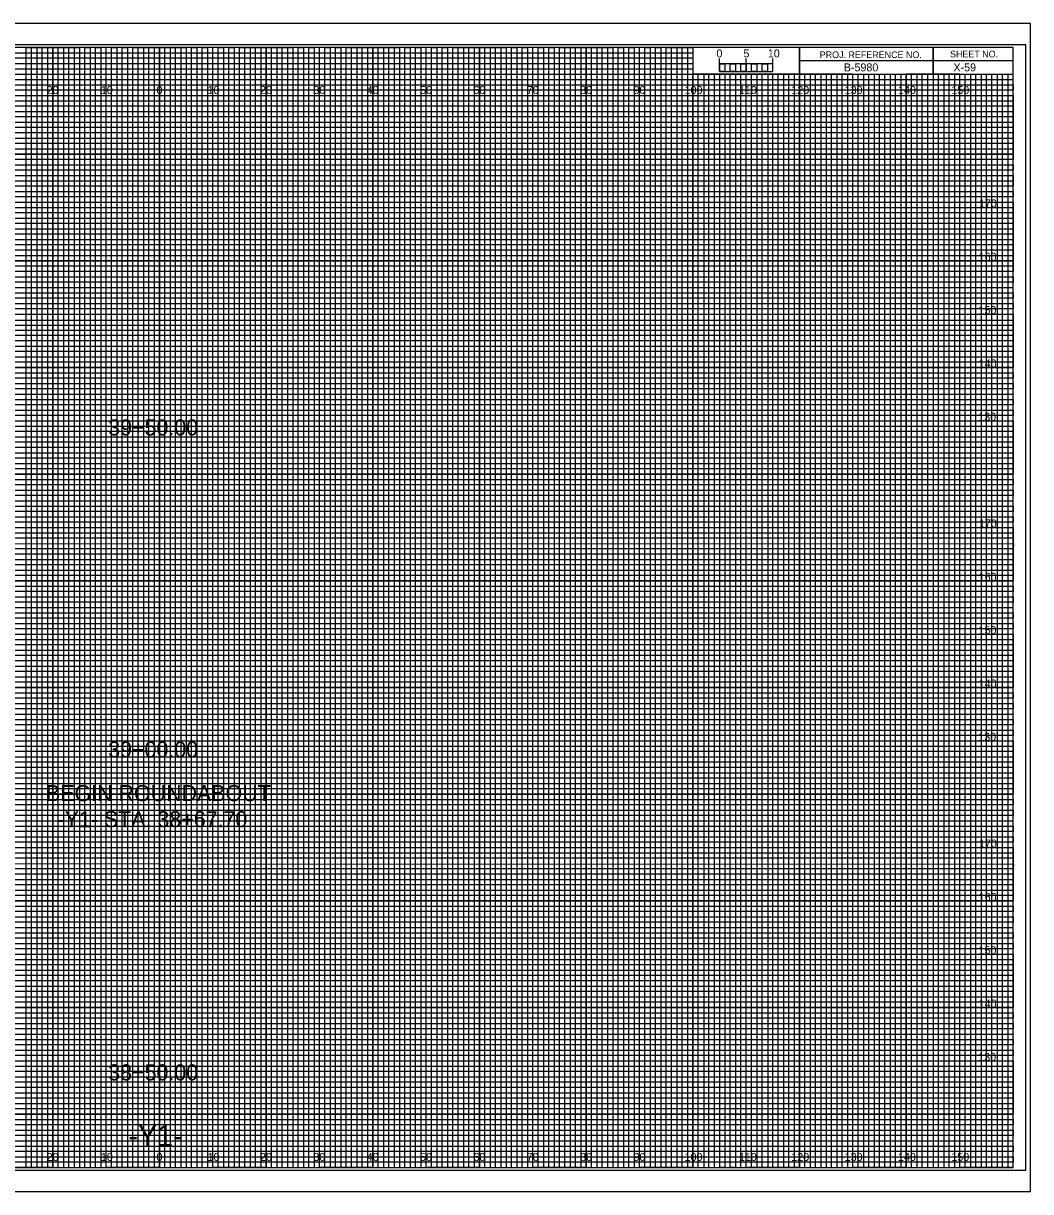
# Model space of a CAD drawing. Extents: x -13 to 323, y -5 to 4834.
# Drawn here: x 134.5 to 323.3, y 2855.5 to 3074.5 of the extents above; entities that cross this region are included whole.
import ezdxf

# ---------------------------------------------------------------- set-up
doc = ezdxf.new("R2010")
doc.units = 0
for name, color, linetype in [('Exist CMT Pavement', 7, 'Continuous'), ('Exist Cross Section Cell', 7, 'Continuous'), ('Exist XS Center Line Elevation Label', 7, 'Continuous'), ('Exist XS Ground Line', 7, 'Continuous'), ('Prop CMT Pvmt Course 1', 7, 'Continuous'), ('Prop CMT Pvmt Course 1 Wedge', 7, 'Continuous'), ('Prop CMT Pvmt Course 2', 7, 'Continuous'), ('Prop CMT Pvmt Course 2 Wedge', 7, 'Continuous'), ('Prop CMT Pvmt Course 3', 7, 'Continuous'), ('Prop CMT Pvmt Course 3 Wedge', 7, 'Continuous'), ('Prop CMT Pvmt Surface', 7, 'Continuous'), ('Prop CMT Pvmt Surface Shoulder', 7, 'Continuous'), ('Prop CMT Shld Paved Course 1', 7, 'Continuous'), ('Prop CMT Shld Paved Course 2', 7, 'Continuous'), ('Prop CMT Shld Paved Course 3', 7, 'Continuous'), ('Prop CMT Slope Grass', 7, 'Continuous'), ('Prop CMT Subgrade Earthwork', 7, 'Continuous')]:
    doc.layers.add(name, color=color, linetype=linetype)

msp = doc.modelspace()

# ---------------------------------------------------------------- linework, layer by layer
at = {"layer": 'Exist XS Center Line Elevation Label'}
for points in [[(125, 2860), (135, 2860), (135, 3070), (145, 3070), (145, 2860), (155, 2860), (155, 3070), (165, 3070), (165, 2860), (175, 2860), (175, 3070), (185, 3070), (185, 2860), (195, 2860), (195, 3070), (205, 3070), (205, 2860), (215, 2860), (215, 3070), (225, 3070), (225, 2860), (235, 2860), (235, 3070), (245, 3070), (245, 2860), (255, 2860), (255, 3070), (259.93, 3070), (260, 3070), (260, 3065), (264.99, 3065), (264.99, 2860), (275, 2860), (275, 3065), (285, 3065), (285, 2860), (295, 2860), (295, 3065), (305, 3065), (305, 2860), (315, 2860), (315, 3065)], [(0, 3065), (275, 3065)], [(0, 3045), (320, 3045), (320, 3055), (0, 3055)], [(0, 3025), (320, 3025), (320, 3035), (0, 3035)], [(0, 3005), (320, 3005), (320, 3015), (0, 3015)], [(0, 2985), (320, 2985), (320, 2995), (0, 2995)], [(0, 2965), (320, 2965), (320, 2975), (0, 2975)], [(0, 2945), (320, 2945), (320, 2955), (0, 2955)], [(0, 2925), (320, 2925), (320, 2935), (0, 2935)], [(0, 2905), (320, 2905), (320, 2915), (0, 2915)], [(0, 2885), (320, 2885), (320, 2895), (0, 2895)], [(0, 2865), (320, 2865), (320, 2875), (0, 2875)]]:
    msp.add_lwpolyline(points, dxfattribs=at)
at = {"layer": 'Exist XS Ground Line'}
for p, q in [((150, 3070), (140, 3070)), ((140, 3070), (140, 2860)), ((150, 2860), (150, 3070)), ((170, 3070), (160, 3070)), ((160, 3070), (160, 2860)), ((170, 2860), (170, 3070)), ((190, 3070), (180, 3070)), ((180, 3070), (180, 2860)), ((190, 2860), (190, 3070)), ((210, 3070), (200, 3070)), ((200, 3070), (200, 2860)), ((210, 2860), (210, 3070)), ((230, 3070), (220, 3070)), ((220, 3070), (220, 2860)), ((230, 2860), (230, 3070)), ((250, 3070), (240, 3070)), ((240, 3070), (240, 2860)), ((250, 2860), (250, 3070)), ((260, 3070), (260, 2860)), ((270, 2860), (270, 3065)), ((290, 3065), (280, 3065)), ((280, 3065), (280, 2860)), ((290, 2860), (290, 3065)), ((310, 3065), (300, 3065)), ((300, 3065), (300, 2860)), ((310, 2860), (310, 3065)), ((140, 2860), (130, 2860)), ((160, 2860), (150, 2860)), ((180, 2860), (170, 2860)), ((200, 2860), (190, 2860)), ((220, 2860), (210, 2860)), ((240, 2860), (230, 2860)), ((260, 2860), (250, 2860)), ((280, 2860), (270, 2860)), ((300, 2860), (290, 2860)), ((320, 2860), (310, 2860)), ((320, 2860), (320, 2860))]:
    msp.add_line(p, q, dxfattribs=at)
for points in [[(0, 3060), (320, 3060), (320, 3050), (0, 3050)], [(0, 3040), (320, 3040), (320, 3030), (0, 3030)], [(0, 3020), (320, 3020), (320, 3010), (0, 3010)], [(0, 3000), (320, 3000), (320, 2990), (0, 2990)], [(0, 2980), (320, 2980), (320, 2970), (0, 2970)], [(0, 2960), (320, 2960), (320, 2950), (0, 2950)], [(0, 2940), (320, 2940), (320, 2930), (0, 2930)], [(0, 2920), (320, 2920), (320, 2910), (0, 2910)], [(0, 2900), (320, 2900), (320, 2890), (0, 2890)], [(0, 2880), (320, 2880), (320, 2870), (0, 2870)]]:
    msp.add_lwpolyline(points, dxfattribs=at)
at = {"layer": 'Prop CMT Pvmt Course 1'}
for p, q in [((267, 3065), (266.01, 3065)), ((266.01, 3065), (266.01, 2860)), ((267, 2860), (267, 3065)), ((269, 3065), (268, 3065)), ((268, 3065), (268, 2860)), ((269, 2860), (269, 3065)), ((266.01, 2860), (265, 2860)), ((268, 2860), (267, 2860))]:
    msp.add_line(p, q, dxfattribs=at)
for points in [[(135, 2860), (136, 2860), (136, 3070), (137, 3070), (137, 2860)], [(137, 2860), (138, 2860), (138, 3070), (139, 3070), (139, 2860)], [(140, 2860), (141, 2860), (141, 3070), (142, 3070), (142, 2860)], [(142, 2860), (143, 2860), (143, 3070), (144, 3070), (144, 2860)], [(145, 2860), (146, 2860), (146, 3070), (147, 3070), (147, 2860)], [(147, 2860), (148, 2860), (148, 3070), (149, 3070), (149, 2860)], [(150, 2860), (151, 2860), (151, 3070), (152, 3070), (152, 2860)], [(152, 2860), (153, 2860), (153, 3070), (154, 3070), (154, 2860)], [(155, 2860), (156, 2860), (156, 3070), (157, 3070), (157, 2860)], [(157, 2860), (158, 2860), (158, 3070), (159, 3070), (159, 2860)], [(160, 2860), (161, 2860), (161, 3070), (162, 3070), (162, 2860)], [(162, 2860), (163, 2860), (163, 3070), (164, 3070), (164, 2860)], [(165, 2860), (166, 2860), (166, 3070), (167, 3070), (167, 2860)], [(167, 2860), (168, 2860), (168, 3070), (169, 3070), (169, 2860)], [(170, 2860), (171, 2860), (171, 3070), (172, 3070), (172, 2860)], [(172, 2860), (173, 2860), (173, 3070), (174, 3070), (174, 2860)], [(175, 2860), (176, 2860), (176, 3070), (177, 3070), (177, 2860)], [(177, 2860), (178, 2860), (178, 3070), (179, 3070), (179, 2860)], [(180, 2860), (181, 2860), (181, 3070), (182, 3070), (182, 2860)], [(182, 2860), (183, 2860), (183, 3070), (184, 3070), (184, 2860)], [(185, 2860), (186, 2860), (186, 3070), (187, 3070), (187, 2860)], [(187, 2860), (188, 2860), (188, 3070), (189, 3070), (189, 2860)], [(190, 2860), (191, 2860), (191, 3070), (192, 3070), (192, 2860)], [(192, 2860), (193, 2860), (193, 3070), (194, 3070), (194, 2860)], [(195, 2860), (196, 2860), (196, 3070), (197, 3070), (197, 2860)], [(197, 2860), (198, 2860), (198, 3070), (199, 3070), (199, 2860)], [(200, 2860), (201, 2860), (201, 3070), (202, 3070), (202, 2860)], [(202, 2860), (203, 2860), (203, 3070), (204, 3070), (204, 2860)], [(205, 2860), (206, 2860), (206, 3070), (207, 3070), (207, 2860)], [(207, 2860), (208, 2860), (208, 3070), (209, 3070), (209, 2860)], [(210, 2860), (211, 2860), (211, 3070), (212, 3070), (212, 2860)], [(212, 2860), (213, 2860), (213, 3070), (214, 3070), (214, 2860)], [(215, 2860), (216, 2860), (216, 3070), (217, 3070), (217, 2860)], [(217, 2860), (218, 2860), (218, 3070), (219, 3070), (219, 2860)], [(220, 2860), (221, 2860), (221, 3070), (222, 3070), (222, 2860)], [(222, 2860), (223, 2860), (223, 3070), (224, 3070), (224, 2860)], [(225, 2860), (226, 2860), (226, 3070), (227, 3070), (227, 2860)], [(227, 2860), (228, 2860), (228, 3070), (229, 3070), (229, 2860)], [(230, 2860), (231, 2860), (231, 3070), (232, 3070), (232, 2860)], [(232, 2860), (233, 2860), (233, 3070), (234, 3070), (234, 2860)], [(235, 2860), (236, 2860), (236, 3070), (237, 3070), (237, 2860)], [(237, 2860), (238, 2860), (238, 3070), (239, 3070), (239, 2860)], [(240, 2860), (241, 2860), (241, 3070), (242, 3070), (242, 2860)], [(242, 2860), (243, 2860), (243, 3070), (244, 3070), (244, 2860)], [(245, 2860), (246, 2860), (246, 3070), (247, 3070), (247, 2860)], [(247, 2860), (248, 2860), (248, 3070), (249, 3070), (249, 2860)], [(250, 2860), (251, 2860), (251, 3070), (252, 3070), (252, 2860)], [(252, 2860), (253, 2860), (253, 3070), (254, 3070), (254, 2860)], [(255, 2860), (256, 2860), (256, 3070), (257, 3070), (257, 2860)], [(257, 2860), (258, 2860), (258, 3070), (259, 3070), (259, 2860)], [(260, 2860), (261, 2860), (261, 3065), (262.02, 3065), (262.02, 2860)], [(262, 2860), (263, 2860), (263, 3065), (263.99, 3065), (263.99, 2860)], [(270, 2860), (270.98, 2860), (270.98, 3065), (272, 3065), (272, 2860)], [(272, 2860), (273, 2860), (273, 3065), (274.05, 3065), (274.05, 2860)], [(275, 2860), (276, 2860), (276, 3065), (277, 3065), (277, 2860)], [(277, 2860), (278, 2860), (278, 3065), (279, 3065), (279, 2860)], [(280, 2860), (281, 2860), (281, 3065), (282, 3065), (282, 2860)], [(282, 2860), (283, 2860), (283, 3065), (284, 3065), (284, 2860)], [(285, 2860), (286, 2860), (286, 3065), (287, 3065), (287, 2860)], [(287, 2860), (288, 2860), (288, 3065), (289, 3065), (289, 2860)], [(290, 2860), (291, 2860), (291, 3065), (292, 3065), (292, 2860)], [(292, 2860), (293, 2860), (293, 3065), (294, 3065), (294, 2860)], [(295, 2860), (296, 2860), (296, 3065), (297, 3065), (297, 2860)], [(297, 2860), (298, 2860), (298, 3065), (299, 3065), (299, 2860)], [(300, 2860), (301, 2860), (301, 3065), (302, 3065), (302, 2860)], [(302, 2860), (303, 2860), (303, 3065), (304, 3065), (304, 2860)], [(305, 2860), (306, 2860), (306, 3065), (307, 3065), (307, 2860)], [(307, 2860), (308, 2860), (308, 3065), (309, 3065), (309, 2860)], [(310, 2860), (311, 2860), (311, 3065), (312, 3065), (312, 2860)], [(312, 2860), (313, 2860), (313, 3065), (314, 3065), (314, 2860)], [(315, 2860), (316, 2860), (316, 3065), (317, 3065), (317, 2860)], [(317, 2860), (318, 2860), (318, 3065), (319, 3065), (319, 2860)]]:
    msp.add_lwpolyline(points, dxfattribs=at)
at = {"layer": 'Prop CMT Pvmt Course 2'}
for p, q in [((323.3, 3074.5), (-13.4, 3074.5)), ((-13.4, 2855.5), (323.3, 2855.5))]:
    msp.add_line(p, q, dxfattribs=at)
at = {"layer": 'Prop CMT Pvmt Surface Shoulder'}
for p, q in [((305, 3070), (305, 3065)), ((305, 3065), (305, 3070)), ((280, 3067.5), (280, 3065)), ((320, 3067.49), (280, 3067.49)), ((280, 3065), (320, 3065))]:
    msp.add_line(p, q, dxfattribs=at)
for points in [[(320, 3070), (0, 3070), (0, 2860), (320, 2860)], [(280, 3070), (260, 3070), (260, 3065.03), (280, 3065.03)], [(320, 3070), (280, 3070), (280, 3065), (320, 3065)]]:
    msp.add_lwpolyline(points, close=True, dxfattribs=at)
at = {"layer": 'Prop CMT Shld Paved Course 1'}
msp.add_lwpolyline([(-13.4, 2855.5), (323.3, 2855.5), (323.3, 3074.5), (-13.4, 3074.5)], close=True, dxfattribs=at)
at = {"layer": 'Prop CMT Shld Paved Course 2'}
msp.add_lwpolyline([(-10.8, 2859.5), (322.4, 2859.5), (322.4, 3070.5), (-10.8, 3070.5)], close=True, dxfattribs=at)
at = {"layer": 'Prop CMT Shld Paved Course 3'}
for p, q in [((140, 2860), (140, 3070)), ((150, 2860), (150, 3070)), ((160, 2860), (160, 3070)), ((170, 2860), (170, 3070)), ((180, 2860), (180, 3070)), ((190, 2860), (190, 3070)), ((200, 2860), (200, 3070)), ((210, 2860), (210, 3070)), ((220, 2860), (220, 3070)), ((230, 2860), (230, 3070)), ((240, 2860), (240, 3070)), ((250, 2860), (250, 3070)), ((260, 2860), (260, 3064.69)), ((270, 2860), (270, 3064.69)), ((280, 2860), (280, 3064.69)), ((290, 2860), (290, 3064.69)), ((300, 2860), (300, 3064.69)), ((310, 2860), (310, 3064.69)), ((0, 3060), (320, 3060)), ((0, 3050), (320, 3050)), ((0, 3040), (320, 3040)), ((0, 3030), (320, 3030)), ((0, 3020), (320, 3020)), ((0, 3010), (320, 3010)), ((0, 3000), (320, 3000)), ((0, 2990), (320, 2990)), ((0, 2980), (320, 2980)), ((0, 2970), (320, 2970)), ((0, 2960), (320, 2960)), ((0, 2950), (320, 2950)), ((0, 2940), (320, 2940)), ((0, 2930), (320, 2930)), ((0, 2920), (320, 2920)), ((0, 2910), (320, 2910)), ((0, 2900), (320, 2900)), ((0, 2890), (320, 2890)), ((0, 2880), (320, 2880)), ((0, 2870), (320, 2870))]:
    msp.add_line(p, q, dxfattribs=at)
at = {"layer": 'Prop CMT Slope Grass'}
for p, q in [((0, 3069), (260, 3069)), ((260, 3069), (260, 3067.98)), ((260, 3067.98), (0, 3067.98)), ((0, 3067), (260, 3067)), ((260, 3067), (260, 3065.89)), ((260, 3065.89), (0, 3065.89)), ((0, 3064), (320, 3064))]:
    msp.add_line(p, q, dxfattribs=at)
for points in [[(0, 3063), (270, 3063), (320, 3063), (320, 3062), (0, 3062)], [(0, 3061), (320, 3061), (320, 3059), (0, 3059)], [(0, 3058), (320, 3058), (320, 3057), (0, 3056.98)], [(0, 3056), (320, 3056), (320, 3054), (0, 3054)], [(0, 3053), (320, 3053), (320, 3052), (0, 3052)], [(0, 3051), (320, 3051), (320, 3049), (0, 3049)], [(0, 3048), (320, 3048), (320, 3047), (0, 3047)], [(0, 3046), (320, 3046), (320, 3044), (0, 3044)], [(0, 3043), (320, 3043), (320, 3042), (0, 3042)], [(0, 3041), (320, 3041), (320, 3039), (0, 3039)], [(0, 3038), (320, 3038), (320, 3037), (0, 3037)], [(0, 3036), (320, 3036), (320, 3033.95), (320, 3033), (320, 3032), (0, 3032)], [(0, 3034), (320, 3034), (320, 3033), (0, 3033)], [(0, 3031), (320, 3031), (320, 3029), (0, 3029.03)], [(0, 3029.03), (320, 3029), (320, 3028), (0, 3028)], [(0, 3027), (320, 3027), (320, 3026), (0, 3026)], [(0, 3024), (320, 3024), (320, 3023), (0, 3023)], [(0, 3022), (320, 3022), (320, 3021), (0, 3021)], [(-0.07, 3018.89), (320, 3018.89), (320, 3017.88), (-0.07, 3017.88)], [(0, 3017), (320, 3017), (320, 3016), (0, 3016)], [(0, 3014), (320, 3014), (320, 3013), (0, 3013)], [(0, 3012), (320, 3012), (320, 3011), (0, 3011)], [(0, 3009), (320, 3009), (320, 3008), (0, 3008)], [(0, 3007), (320, 3007), (320, 3006), (0, 3006)], [(0, 3004), (320, 3004), (320, 3003), (0, 3003)], [(0, 3002), (320, 3002), (320, 3001), (0, 3001)], [(0, 2999), (320, 2999), (319.99, 2997.98), (0, 2998)], [(0, 2997), (320, 2997), (320, 2996), (0, 2996)], [(0, 2994), (320, 2994), (320, 2993), (0, 2993)], [(0, 2992), (320, 2992), (320, 2991), (0, 2991)], [(0, 2989), (320, 2989), (320, 2988), (0, 2988)], [(0, 2987), (320, 2987), (320, 2986), (0, 2986)], [(0, 2984), (320, 2984), (320, 2983), (0, 2983)], [(0, 2982), (320, 2982), (320, 2981), (0, 2981)], [(0, 2979), (320, 2979), (320, 2978), (0, 2978)], [(0, 2976.99), (320.07, 2976.91), (320, 2976), (0, 2976)], [(0, 2974), (320, 2974), (320, 2973), (0, 2973)], [(0, 2972), (320, 2972), (320, 2971), (0, 2971)], [(0, 2969), (320, 2969), (320, 2968), (0, 2968)], [(0, 2967), (320, 2967), (320, 2966), (0, 2966)], [(0, 2964), (320, 2964), (320, 2963), (0, 2963)], [(0, 2962), (320, 2962), (320, 2961), (0, 2961)], [(0, 2959), (320, 2959), (320, 2958), (0, 2958)], [(0, 2957), (320, 2957), (320, 2956), (0, 2956)], [(0, 2954), (320, 2954), (320, 2953), (0, 2953)], [(0, 2952), (320, 2952), (320, 2951), (0, 2951)], [(0, 2949), (320, 2949), (320, 2948), (0, 2948)], [(0, 2947), (320, 2947), (320, 2946), (0, 2946)], [(0, 2944), (320, 2944), (320, 2943), (0, 2943)], [(0, 2942), (320, 2942), (320, 2941), (0, 2941)], [(0, 2939), (320, 2939), (319.99, 2937.98), (0, 2938)], [(0, 2937), (320, 2937), (320, 2936), (0, 2936)], [(0, 2934), (320, 2934), (320, 2933), (0, 2933)], [(0, 2932), (320, 2932), (320, 2931), (0, 2931)], [(0, 2929), (320, 2929), (320, 2928), (0, 2928)], [(0, 2927), (320, 2927), (320, 2926), (0, 2926)], [(0, 2924), (320, 2924), (320, 2923), (0, 2923)], [(0, 2922), (320, 2922), (320, 2921), (0, 2921)], [(0, 2919), (320, 2919), (320, 2918), (0, 2918)], [(0, 2916.99), (320.07, 2916.91), (320, 2916), (0, 2916)], [(0, 2914), (320, 2914), (320, 2913), (0, 2913)], [(0, 2912), (320, 2912), (320, 2911), (0, 2911)], [(0, 2909), (320, 2909), (320, 2908), (0, 2908)], [(0, 2907), (320, 2907), (320, 2906), (0, 2906)], [(0, 2904), (320, 2904), (320, 2903), (0, 2903)], [(0, 2902), (320, 2902), (320, 2901), (0, 2901)], [(0, 2899), (320, 2899), (320, 2898), (0, 2898)], [(0, 2897), (320, 2897), (320, 2896), (0, 2896)], [(0, 2894), (320, 2894), (320, 2893), (0, 2893)], [(0, 2892), (320, 2892), (320, 2891), (0, 2891)], [(0, 2889), (320, 2889), (320, 2888), (0, 2888)], [(0, 2887), (320, 2887), (320, 2886), (0, 2886)], [(0, 2884), (320, 2884), (320, 2883), (0, 2883)], [(0, 2882), (320, 2882), (320, 2881), (0, 2881)], [(0, 2879), (320, 2879), (320, 2878), (0, 2878)], [(0, 2877), (320, 2877), (320, 2876), (0, 2876)], [(0, 2874), (320, 2874), (320, 2873), (0, 2873)], [(0, 2872), (320, 2872), (320, 2871), (0, 2871)], [(0, 2869), (320, 2869), (320, 2868), (0, 2868)], [(0, 2867), (320, 2867), (320, 2866), (0, 2866)], [(0, 2864), (320, 2864), (320, 2863), (0, 2863)], [(0, 2862), (320, 2862), (320, 2861), (0, 2861)]]:
    msp.add_lwpolyline(points, dxfattribs=at)
at = {"layer": 'Prop CMT Subgrade Earthwork'}
for p, q in [((265, 3065.49), (265, 3067.9)), ((265, 3066.9), (265, 3067.9)), ((270, 3065.49), (270, 3067.9)), ((275, 3065.49), (275, 3067.9)), ((275, 3066.9), (275, 3067.9))]:
    msp.add_line(p, q, dxfattribs=at)
for points in [[(275, 3066.9), (265, 3066.9), (265, 3065.49), (275, 3065.49)], [(265, 3066.9), (266, 3066.9), (266, 3065.49), (265, 3065.49)], [(267, 3066.9), (268, 3066.9), (268, 3065.49), (267, 3065.49)], [(269, 3066.9), (270, 3066.9), (270, 3065.49), (269, 3065.49)], [(271, 3066.9), (272, 3066.9), (272, 3065.49), (271, 3065.49)], [(273, 3066.9), (274, 3066.9), (274, 3065.49), (273, 3065.49)]]:
    msp.add_lwpolyline(points, close=True, dxfattribs=at)

# ---------------------------------------------------------------- texts
at = {"layer": 'Exist CMT Pavement'}
msp.add_text('-Y1-', height=4, dxfattribs=at).set_placement((154.21, 2864))
at = {"layer": 'Exist Cross Section Cell'}
for s, p in [('20', (138.86, 3061.25)), ('10', (149.04, 3061.25)), ('0', (159.45, 3061.25)), ('0', (159.45, 3061.25)), ('10', (169.04, 3061.25)), ('20', (178.86, 3061.25)), ('30', (188.86, 3061.25)), ('40', (198.86, 3061.25)), ('50', (208.86, 3061.25)), ('60', (218.86, 3061.25)), ('70', (228.86, 3061.25)), ('80', (238.86, 3061.25)), ('90', (248.86, 3061.25)), ('100', (258.44, 3061.25)), ('110', (268.62, 3061.25)), ('120', (278.44, 3061.25)), ('130', (288.44, 3061.25)), ('140', (298.44, 3061.25)), ('150', (308.44, 3061.25)), ('20', (138.86, 2861.25)), ('10', (149.04, 2861.25)), ('0', (159.45, 2861.25)), ('0', (159.45, 2861.25)), ('10', (169.04, 2861.25)), ('20', (178.86, 2861.25)), ('30', (188.86, 2861.25)), ('40', (198.86, 2861.25)), ('50', (208.86, 2861.25)), ('60', (218.86, 2861.25)), ('70', (228.86, 2861.25)), ('80', (238.86, 2861.25)), ('90', (248.86, 2861.25)), ('100', (258.44, 2861.25)), ('110', (268.62, 2861.25)), ('120', (278.44, 2861.25)), ('130', (288.44, 2861.25)), ('140', (298.44, 2861.25)), ('150', (308.44, 2861.25))]:
    msp.add_text(s, height=1.5, dxfattribs=at).set_placement(p)
at = {"layer": 'Prop CMT Pvmt Course 1 Wedge'}
for s, p in [('39+50.00', (150.41, 2997.26)), ('39+00.00', (150.41, 2936.88)), ('BEGIN ROUNDABOUT', (138.74, 2928.7)), ('-Y1- STA. 38+67.70', (140.91, 2923.82)), ('38+50.00', (150.41, 2876.36))]:
    msp.add_text(s, height=3, dxfattribs=at).set_placement(p)
at = {"layer": 'Prop CMT Pvmt Course 2 Wedge'}
msp.add_text('X-59', height=1.5, dxfattribs=at).set_placement((308.83, 3065.5))
at = {"layer": 'Prop CMT Pvmt Course 3'}
for s, p in [('170', (313.61, 3040)), ('160', (313.57, 3030)), ('150', (313.52, 3020)), ('140', (313.57, 3010)), ('130', (313.49, 3000)), ('170', (313.61, 2980)), ('160', (313.57, 2970)), ('150', (313.52, 2960)), ('140', (313.57, 2950)), ('130', (313.49, 2940)), ('170', (313.61, 2920)), ('160', (313.57, 2910)), ('150', (313.52, 2900)), ('140', (313.57, 2890)), ('130', (313.49, 2880))]:
    msp.add_text(s, height=1.5, dxfattribs=at).set_placement(p)
at = {"layer": 'Prop CMT Pvmt Course 3 Wedge'}
msp.add_text('B-5980', height=1.5, dxfattribs=at).set_placement((288.28, 3065.5))
at = {"layer": 'Prop CMT Pvmt Surface'}
for s, p in [('5', (269.47, 3068.12)), ('10', (274.04, 3068.12))]:
    msp.add_text(s, height=1.5, dxfattribs=at).set_placement(p)
at = {"layer": 'Prop CMT Pvmt Surface Shoulder'}
for s, p in [('PROJ. REFERENCE NO.', (283.77, 3067.99)), ('SHEET NO.', (308.19, 3068.12))]:
    msp.add_text(s, height=1.25, dxfattribs=at).set_placement(p)
at = {"layer": 'Prop CMT Subgrade Earthwork'}
msp.add_text('0', height=1.5, dxfattribs=at).set_placement((264.41, 3068.12))

doc.saveas('drawing.dxf')
